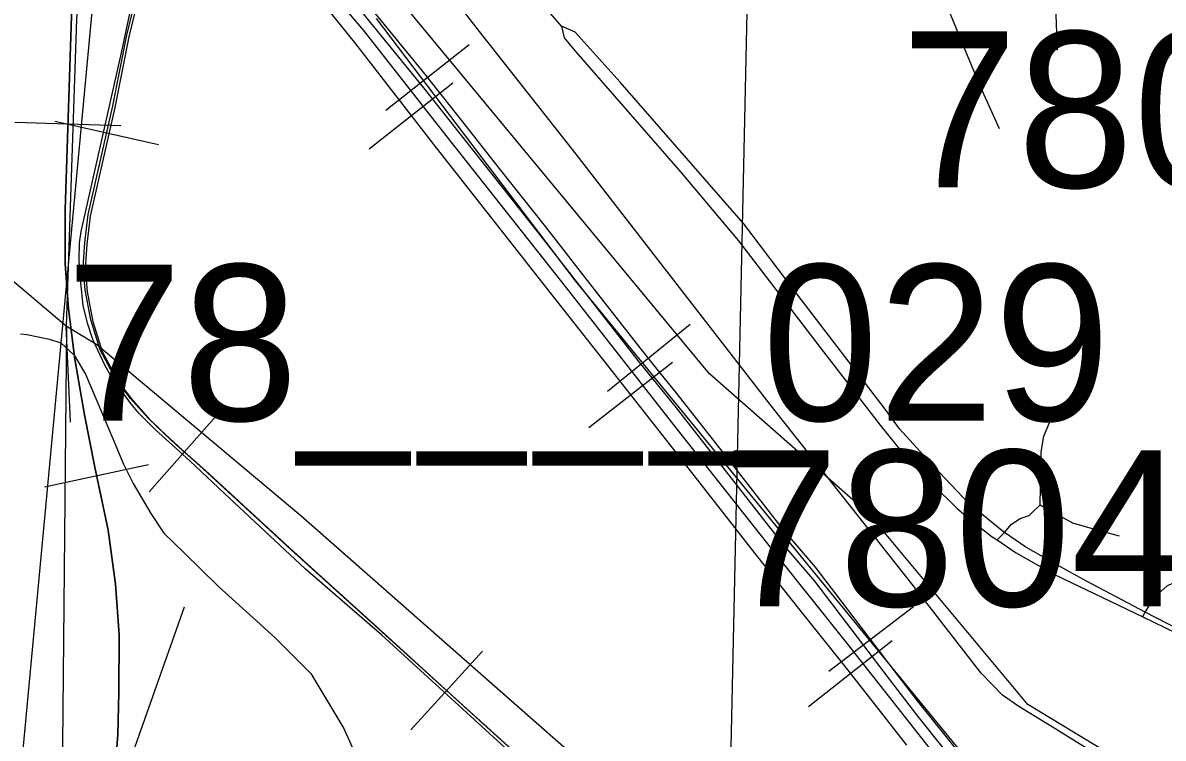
# Model space of a CAD drawing. Extents: x -132.8 to -73.3, y -60 to -26.
# Drawn here: x -122.421 to -121.617, y -51.083 to -50.578 of the extents above; entities that cross this region are included whole.
import ezdxf

# ---------------------------------------------------------------- set-up
doc = ezdxf.new("R2010")
doc.units = 0
for name, color, linetype in [('tdCoCityStreetMajor', 7, 'Continuous'), ('tdCoCityStreetMinor', 7, 'Continuous'), ('tdCoRRCL', 7, 'Continuous'), ('tdCoSectLine', 7, 'Continuous'), ('tdCoStrucPriMaintName', 7, 'Continuous')]:
    doc.layers.add(name, color=color, linetype=linetype)

msp = doc.modelspace()

# ---------------------------------------------------------------- linework, layer by layer
at = {"layer": 'tdCoCityStreetMajor'}
for points in [[(-122.04075, -50.58042), (-122.05754, -50.56103)], [(-121.59828, -51.0097), (-121.62928, -50.99374), (-121.67009, -50.97208), (-121.68305, -50.9652), (-121.7134, -50.948), (-121.72849, -50.93766), (-121.72887, -50.93741), (-121.75361, -50.91707), (-121.77835, -50.89078), (-121.80251, -50.86449), (-121.81256, -50.85057), (-121.87481, -50.76919), (-121.91231, -50.7199), (-121.99929, -50.61996), (-122.031, -50.58478), (-122.04075, -50.58042)], [(-122.04075, -50.58042), (-122.03889, -50.58877), (-122.03061, -50.59866), (-121.95676, -50.68332), (-121.91604, -50.73187), (-121.89119, -50.76408), (-121.85829, -50.8071), (-121.81596, -50.86185), (-121.79549, -50.88762), (-121.76167, -50.92075), (-121.74993, -50.93064), (-121.73705, -50.94053), (-121.73369, -50.9428), (-121.72072, -50.95158), (-121.69357, -50.96699), (-121.63092, -50.99714), (-121.60753, -51.0084), (-121.59828, -51.0097)]]:
    msp.add_lwpolyline(points, dxfattribs=at)
at = {"layer": 'tdCoCityStreetMinor'}
for points in [[(-121.37392, -51.26693), (-121.37872, -51.26734), (-121.38562, -51.2666), (-121.42898, -51.24103), (-121.46799, -51.21802), (-121.58809, -51.14083), (-121.69216, -51.07622), (-121.7183, -51.06019), (-121.72989, -51.0523), (-121.74493, -51.03676), (-121.79376, -50.97388), (-121.89363, -50.84737), (-122.0305, -50.6708), (-122.09856, -50.58424), (-122.11583, -50.56205), (-122.11928, -50.55588), (-122.121, -50.54676), (-122.11928, -50.51889), (-122.11829, -50.49089), (-122.11635, -50.43596)], [(-121.73197, -50.653), (-121.74504, -50.62365), (-121.75761, -50.59381), (-121.76649, -50.57211), (-121.77611, -50.55337), (-121.78893, -50.53611), (-121.79607, -50.52992)], [(-121.69103, -50.59751), (-121.693, -50.5477), (-121.69448, -50.54277), (-121.69685, -50.53959)], [(-122.42229, -50.79759), (-122.41784, -50.79789), (-122.40169, -50.80119), (-122.39371, -50.80391), (-122.38441, -50.81263), (-122.37633, -50.82598), (-122.36504, -50.85257), (-122.35727, -50.87086), (-122.34968, -50.88938), (-122.3427, -50.90304), (-122.33026, -50.92429), (-122.32116, -50.93795), (-122.3069, -50.95191), (-122.28262, -50.97559), (-122.25805, -50.99775), (-122.24287, -51.01156), (-122.21739, -51.03706), (-122.19433, -51.07592), (-122.17733, -51.11356), (-122.16884, -51.13906), (-122.16625, -51.21373)], [(-121.70332, -50.91809), (-121.70261, -50.8807), (-121.70068, -50.86963), (-121.70003, -50.86806), (-121.69255, -50.84993)], [(-121.63092, -50.99714), (-121.62945, -50.994), (-121.62928, -50.99374), (-121.62235, -50.98307), (-121.61361, -50.9753), (-121.59976, -50.96859), (-121.59917, -50.96834), (-121.58669, -50.96294), (-121.57434, -50.95483), (-121.57037, -50.9498), (-121.56834, -50.94609), (-121.56666, -50.94044), (-121.56613, -50.93541), (-121.56527, -50.89198)], [(-121.73369, -50.9428), (-121.72849, -50.93766), (-121.72352, -50.93169), (-121.72344, -50.9316), (-121.71734, -50.92764), (-121.71104, -50.92561), (-121.70963, -50.92423), (-121.70332, -50.91809)], [(-121.70332, -50.91809), (-121.69926, -50.92032), (-121.68046, -50.93069), (-121.66664, -50.93475), (-121.64765, -50.94004)]]:
    msp.add_lwpolyline(points, dxfattribs=at)
at = {"layer": 'tdCoRRCL'}
for p, q in [((-122.38281, -50.57583), (-122.39001, -50.79179)), ((-122.38281, -50.57583), (-122.39001, -50.79179)), ((-122.10576, -50.59356), (-122.16457, -50.64009)), ((-122.11738, -50.6208), (-122.17631, -50.66719)), ((-122.35134, -50.65078), (-122.4263, -50.64832)), ((-122.32494, -50.66427), (-122.3981, -50.64776)), ((-121.95007, -50.7909), (-122.00836, -50.8381)), ((-122.38705, -50.85971), (-122.39001, -50.79179)), ((-122.39001, -50.79179), (-122.36826, -50.80499)), ((-122.36826, -50.80499), (-122.22461, -50.9255)), ((-121.96243, -50.81759), (-122.02151, -50.86378)), ((-122.28182, -50.85282), (-122.33158, -50.90894)), ((-122.33185, -50.88989), (-122.4052, -50.90552)), ((-122.22461, -50.9255), (-122.00087, -51.12226)), ((-121.79257, -50.99009), (-121.85218, -51.03561)), ((-121.80772, -51.0141), (-121.86668, -51.06046)), ((-122.09654, -51.02129), (-122.14692, -51.07684))]:
    msp.add_line(p, q, dxfattribs=at)
for points in [[(-123.36341, -49.98689), (-123.33975, -49.98751), (-123.319, -49.97858), (-123.27199, -49.93091), (-123.23555, -49.92556), (-123.1001, -49.93699), (-123.07171, -49.93774), (-122.94698, -49.93627), (-122.82403, -49.94265), (-122.57337, -49.95395), (-122.47711, -49.95489), (-122.4315, -49.96082), (-122.40161, -49.96476), (-122.36914, -49.99086), (-122.36179, -50.01156), (-122.36902, -50.28905), (-122.3707, -50.35369), (-122.37992, -50.52542), (-122.38281, -50.57583), (-122.39001, -50.79179)], [(-123.04826, -50.24916), (-122.78999, -50.45315), (-122.39001, -50.79179)], [(-121.49366, -51.34381), (-121.54108, -51.28577), (-121.56322, -51.22681), (-121.59491, -51.17077), (-121.61422, -51.1245), (-121.65757, -51.09182), (-121.71195, -51.05883), (-121.82368, -50.92496), (-121.93632, -50.82576), (-122.20717, -50.49839), (-122.23062, -50.48989)], [(-121.49366, -51.34381), (-121.54108, -51.28577), (-121.56322, -51.22681), (-121.59491, -51.17077), (-121.61422, -51.1245), (-121.65757, -51.09182), (-121.71195, -51.05883), (-121.82368, -50.92496), (-121.93632, -50.82576), (-122.20717, -50.49839), (-122.23062, -50.48989)], [(-121.60122, -51.52127), (-121.72455, -51.41155), (-121.72454, -51.41107), (-121.89376, -51.25755), (-122.03384, -51.13285), (-122.06709, -51.10171), (-122.1674, -51.00996), (-122.22151, -50.96329), (-122.27851, -50.90975), (-122.30276, -50.88701), (-122.32728, -50.86493), (-122.33876, -50.85341), (-122.34422, -50.8468), (-122.3566, -50.8305), (-122.36247, -50.82015), (-122.37119, -50.80156), (-122.37497, -50.78991), (-122.37796, -50.7776), (-122.38041, -50.75443), (-122.38093, -50.74558), (-122.3806, -50.73336), (-122.37935, -50.72524), (-122.35102, -50.59931), (-122.33863, -50.5402)], [(-122.06036, -51.10488), (-122.11913, -51.05142), (-122.16984, -51.00543), (-122.23137, -50.9498), (-122.29348, -50.8926), (-122.31254, -50.8757), (-122.32506, -50.86381), (-122.32572, -50.86319), (-122.32577, -50.86314), (-122.3322, -50.85703), (-122.34458, -50.84307), (-122.355, -50.82951), (-122.36601, -50.80887), (-122.37269, -50.78764), (-122.37662, -50.76642), (-122.378, -50.7505), (-122.37682, -50.733), (-122.37446, -50.71335), (-122.35716, -50.63669), (-122.34733, -50.58677), (-122.33458, -50.5345)], [(-122.05872, -51.10614), (-122.11749, -51.05268), (-122.1682, -51.00668), (-122.22972, -50.95106), (-122.29183, -50.89386), (-122.3109, -50.87696), (-122.32341, -50.86507), (-122.32407, -50.86444), (-122.32412, -50.86439), (-122.33056, -50.85828), (-122.34294, -50.84433), (-122.35336, -50.83077), (-122.36436, -50.81013), (-122.37105, -50.7889), (-122.37498, -50.76767), (-122.37635, -50.75175), (-122.37517, -50.73426), (-122.37281, -50.7146), (-122.35552, -50.63795), (-122.34569, -50.58802), (-122.33293, -50.53575)], [(-121.79731, -51.08755), (-121.83873, -51.03473), (-121.8715, -50.99357), (-121.90426, -50.95242), (-121.96159, -50.87917), (-122.00807, -50.8199), (-122.04582, -50.7718), (-122.08737, -50.71911), (-122.12892, -50.66642), (-122.1858, -50.59302), (-122.22101, -50.54902)], [(-121.58794, -51.31192), (-121.61738, -51.27482), (-121.64682, -51.23772), (-121.68661, -51.1866), (-121.72639, -51.13548), (-121.75802, -51.09589), (-121.78965, -51.05631), (-121.80894, -51.03105), (-121.8353, -50.99653), (-121.86165, -50.96202), (-121.87289, -50.94889), (-121.88413, -50.93576), (-121.92163, -50.88782), (-121.95913, -50.83988), (-121.97225, -50.82367), (-121.98538, -50.80746), (-122.0191, -50.7642), (-122.05282, -50.72093), (-122.06823, -50.70134), (-122.08365, -50.68174), (-122.1104, -50.64793), (-122.13716, -50.61411), (-122.16363, -50.5816), (-122.19011, -50.54908)], [(-122.38608, -50.56621), (-122.3908, -50.70994), (-122.3908, -50.74821), (-122.38844, -50.77993), (-122.38398, -50.81532), (-122.37717, -50.85464), (-122.36983, -50.8916), (-122.36039, -50.9359), (-122.35515, -50.97391), (-122.35252, -51.00983), (-122.35279, -51.05046), (-122.35357, -51.08008), (-122.35619, -51.1139)], [(-122.35619, -51.1139), (-122.35357, -51.08008), (-122.35279, -51.05046), (-122.35252, -51.00983), (-122.35515, -50.97391), (-122.36039, -50.9359), (-122.36983, -50.8916), (-122.37717, -50.85464), (-122.38398, -50.81532), (-122.38844, -50.77993), (-122.3908, -50.74821), (-122.3908, -50.70994), (-122.38608, -50.56621)], [(-122.19668, -50.56451), (-122.18043, -50.58365), (-122.12223, -50.65757), (-122.03809, -50.764), (-121.95918, -50.86493), (-121.88945, -50.95327), (-121.83912, -51.01644), (-121.7783, -51.09378), (-121.71041, -51.18028), (-121.67423, -51.22223), (-121.64802, -51.25578), (-121.60686, -51.30795)], [(-122.19094, -50.55896), (-122.13799, -50.62399), (-122.08448, -50.69162), (-122.05364, -50.73081), (-121.98621, -50.81734), (-121.95995, -50.84976), (-121.88496, -50.94564), (-121.86248, -50.9719), (-121.80977, -51.04093), (-121.79047, -51.06619), (-121.72722, -51.14536), (-121.64765, -51.2476), (-121.58877, -51.3218)], [(-121.65612, -51.21807), (-122.03089, -50.76018), (-122.17129, -50.57506)], [(-121.65612, -51.21807), (-122.03089, -50.76018), (-122.17129, -50.57506)], [(-122.38964, -50.79211), (-122.39331, -51.16089), (-122.39601, -51.32491), (-122.39906, -51.5993), (-122.37803, -51.6646), (-122.36748, -51.68381), (-122.3147, -51.77828), (-121.68003, -52.37867), (-121.47894, -52.59694), (-121.30862, -52.78442), (-121.04309, -53.07379), (-120.98184, -53.1464), (-120.58277, -53.58127), (-120.53957, -53.68022), (-120.51496, -53.82602), (-120.57299, -55.08517), (-120.57299, -55.08517)]]:
    msp.add_lwpolyline(points, dxfattribs=at)
at = {"layer": 'tdCoSectLine'}
msp.add_lwpolyline([(-121.92507, -51.27279), (-121.90414, -50.31133)], dxfattribs=at)
at = {"layer": 'tdCoStrucPriMaintName'}
for p, q in [((-122.36297, -50.47489), (-122.4394, -51.29326)), ((-122.36297, -50.47489), (-122.4394, -51.29326)), ((-122.36297, -50.47489), (-122.4394, -51.29326)), ((-122.30675, -50.99035), (-122.41323, -51.29071)), ((-122.30675, -50.99035), (-122.41323, -51.29071)), ((-122.30675, -50.99035), (-122.41323, -51.29071))]:
    msp.add_line(p, q, dxfattribs=at)

# ---------------------------------------------------------------- texts
for s, p in [('78051L080', (-121.80113, -50.69425)), ('78____029', (-122.3901, -50.85864)), ('78____029', (-122.3901, -50.85864)), ('78____029', (-122.3901, -50.85864)), ('78044L080', (-121.92701, -50.98957)), ('78044L080', (-121.92701, -50.98957)), ('78044L080', (-121.92701, -50.98957))]:
    msp.add_text(s, height=0.11, dxfattribs=at).set_placement(p)

doc.saveas('drawing.dxf')
